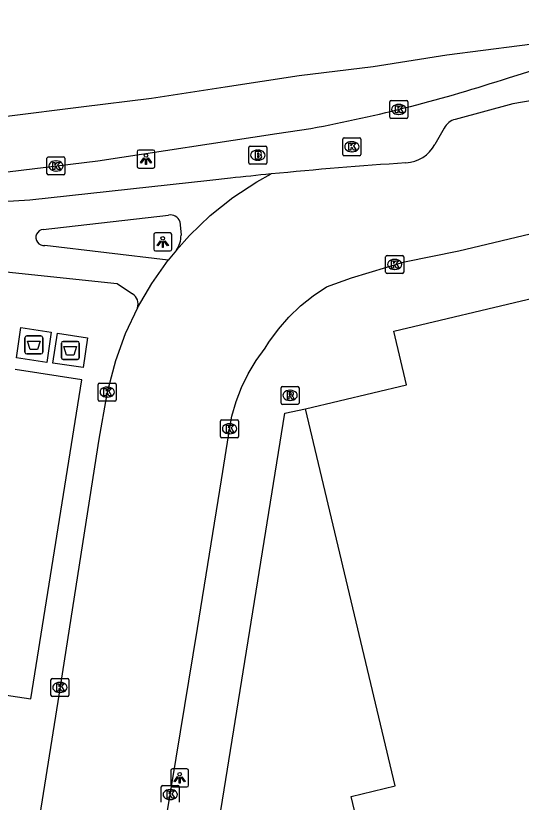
# Model space of a CAD drawing. Extents: x 158038 to 159242, y 380133 to 381214.
# Drawn here: x 158604.88 to 158632.96, y 381109.65 to 381153.34 of the extents above; entities that cross this region are included whole.
import ezdxf

# ---------------------------------------------------------------- set-up
doc = ezdxf.new("R2010")
doc.units = 0
for name, color, linetype in [('IMGEO_Afval_apart_plaats', 7, 'Continuous'), ('IMGEO_Brandkraan', 7, 'Continuous'), ('IMGEO_Fietspad_open', 7, 'Continuous'), ('IMGEO_Kolk', 7, 'Continuous'), ('IMGEO_Lichtpunt', 7, 'Continuous'), ('IMGEO_Pand', 7, 'Continuous'), ('IMGEO_Rijbaan_lokaal_open', 7, 'Continuous'), ('IMGEO_Rijbaan_regionaal_gesloten', 7, 'Continuous'), ('IMGEO_Rioolput', 7, 'Continuous'), ('IMGEO_Voetpad_gesloten', 7, 'Continuous'), ('IMGEO_Voetpad_open', 7, 'Continuous')]:
    doc.layers.add(name, color=color, linetype=linetype)

msp = doc.modelspace()

# ---------------------------------------------------------------- linework, layer by layer
at = {"layer": 'IMGEO_Afval_apart_plaats'}
for p, q in [((158605.384, 381134.653), (158605.384, 381135.453)), ((158605.384, 381135.453), (158605.384, 381134.653)), ((158605.484, 381135.553), (158606.274, 381135.553)), ((158606.274, 381135.553), (158605.484, 381135.553)), ((158606.374, 381135.453), (158606.374, 381134.653)), ((158606.374, 381134.653), (158606.374, 381135.453)), ((158607.411, 381134.346), (158607.411, 381135.146)), ((158607.411, 381135.146), (158607.411, 381134.346)), ((158607.511, 381135.246), (158608.301, 381135.246)), ((158608.301, 381135.246), (158607.511, 381135.246)), ((158608.401, 381135.146), (158608.401, 381134.346)), ((158608.401, 381134.346), (158608.401, 381135.146)), ((158606.274, 381134.553), (158605.484, 381134.553)), ((158605.484, 381134.553), (158606.274, 381134.553)), ((158608.301, 381134.246), (158607.511, 381134.246)), ((158607.511, 381134.246), (158608.301, 381134.246))]:
    msp.add_line(p, q, dxfattribs=at)
for points in [[(158605.527, 381135.267), (158606.231, 381135.267), (158606.082, 381134.797), (158605.676, 381134.797), (158605.527, 381135.267)], [(158607.554, 381134.96), (158608.258, 381134.96), (158608.109, 381134.49), (158607.703, 381134.49), (158607.554, 381134.96)]]:
    msp.add_lwpolyline(points, dxfattribs=at)
for centre, start, end in [((158605.484, 381135.453), 90, 180), ((158605.484, 381135.453), 90, 180), ((158606.274, 381135.453), 0, 90), ((158606.274, 381135.453), 360, 90), ((158607.511, 381135.146), 90, 180), ((158607.511, 381135.146), 90, 180), ((158608.301, 381135.146), 0, 90), ((158608.301, 381135.146), 360, 90), ((158605.484, 381134.653), 180, 270), ((158605.484, 381134.653), 180, 270), ((158606.274, 381134.653), 270, 0), ((158606.274, 381134.653), 270, 0), ((158607.511, 381134.346), 180, 270), ((158607.511, 381134.346), 180, 270), ((158608.301, 381134.346), 270, 0), ((158608.301, 381134.346), 270, 0)]:
    msp.add_arc(centre, 0.1, start, end, dxfattribs=at)
at = {"layer": 'IMGEO_Brandkraan'}
for p, q in [((158617.824, 381145.169), (158617.824, 381146.021)), ((158617.899, 381146.095), (158618.751, 381146.095)), ((158618.312, 381145.875), (158618.337, 381145.875)), ((158618.825, 381146.021), (158618.825, 381145.169)), ((158618.335, 381145.315), (158618.31, 381145.315)), ((158618.751, 381145.095), (158617.899, 381145.095))]:
    msp.add_line(p, q, dxfattribs=at)
for points in [[(158617.824, 381145.169), (158617.824, 381146.021)], [(158617.899, 381146.095), (158618.751, 381146.095)], [(158618.172, 381145.795), (158618.172, 381145.395), (158618.385, 381145.395)], [(158618.403, 381145.795), (158618.172, 381145.795)], [(158618.825, 381146.021), (158618.825, 381145.169)], [(158618.351, 381145.714), (158618.297, 381145.714), (158618.297, 381145.638)], [(158618.297, 381145.638), (158618.35, 381145.638)], [(158618.359, 381145.562), (158618.297, 381145.562), (158618.297, 381145.481)], [(158618.297, 381145.481), (158618.359, 381145.481)], [(158618.751, 381145.095), (158617.899, 381145.095)]]:
    msp.add_lwpolyline(points, dxfattribs=at)
for centre, radius, start, end in [((158617.901, 381146.019), 0.0765, 91.552, 178.448), ((158617.901, 381146.019), 0.0765, 91.552, 178.448), ((158618.407, 381145.65), 0.145, 59.4692, 91.5367), ((158618.432, 381145.697), 0.0922, 285.5137, 58.1501), ((158618.749, 381146.019), 0.0765, 1.552, 88.448), ((158618.749, 381146.019), 0.0765, 1.552, 88.448), ((158618.352, 381145.676), 0.0379, 267.8285, 90.9355), ((158618.36, 381145.521), 0.0404, 269.8759, 90.5077), ((158618.391, 381145.646), 0.251, 268.6676, 293.5347), ((158618.437, 381145.505), 0.105, 301.3115, 78.989), ((158617.901, 381145.171), 0.0765, 181.552, 268.448), ((158617.901, 381145.171), 0.0765, 181.552, 268.448), ((158618.749, 381145.171), 0.0765, 271.552, 358.448), ((158618.749, 381145.171), 0.0765, 271.552, 358.448)]:
    msp.add_arc(centre, radius, start, end, dxfattribs=at)
for centre, major_axis, ratio, start_param, end_param in [((158618.311, 381145.595), (-0.387, 0.002), 0.722429, 4.712389, 7.853982), ((158618.336, 381145.595), (-0.39, 0.002), 0.717154, 1.570796, 4.712389)]:
    msp.add_ellipse(centre, major_axis=major_axis, ratio=ratio, start_param=start_param, end_param=end_param, dxfattribs=at)
at = {"layer": 'IMGEO_Fietspad_open'}
for points in [[(158616.805, 381144.317), (158615.651, 381144.192), (158605.659, 381143.104), (158599.855, 381142.736), (158569.587, 381135.484)], [(158606.4, 381141.466), (158613.354, 381142.261)], [(158613.985, 381141.906), (158614.059, 381141.143)], [(158613.35, 381139.769), (158606.497, 381140.584)], [(158566.987, 381131.316), (158600.202, 381139.236), (158602.211, 381139.343), (158610.509, 381138.46), (158611.362, 381137.896)]]:
    msp.add_lwpolyline(points, dxfattribs=at)
for centre, radius, start, end in [((158639.757, 380934.291), 211.276, 95.62243, 96.23671), ((158613.478, 381141.742), 0.533, 17.8804, 103.3954), ((158606.437, 381141.024), 0.444, 94.798, 277.7541), ((158612.607, 381141.152), 1.452, 325.1825, 359.6326), ((158610.984, 381137.323), 0.686, 342.3562, 56.5699)]:
    msp.add_arc(centre, radius, start, end, dxfattribs=at)
at = {"layer": 'IMGEO_Kolk'}
for p, q in [((158625.648, 381147.712), (158625.648, 381148.564)), ((158625.723, 381148.638), (158626.575, 381148.638)), ((158626.136, 381148.418), (158626.161, 381148.418)), ((158626.649, 381148.564), (158626.649, 381147.712)), ((158626.575, 381147.638), (158625.723, 381147.638)), ((158626.159, 381147.858), (158626.134, 381147.858)), ((158623.048, 381145.639), (158623.048, 381146.491)), ((158623.123, 381146.565), (158623.975, 381146.565)), ((158623.536, 381146.345), (158623.561, 381146.345)), ((158624.049, 381146.491), (158624.049, 381145.639)), ((158623.559, 381145.785), (158623.534, 381145.785)), ((158606.61, 381144.569), (158606.61, 381145.421)), ((158606.685, 381145.495), (158607.537, 381145.495)), ((158607.611, 381145.421), (158607.611, 381144.569)), ((158623.975, 381145.565), (158623.123, 381145.565)), ((158607.098, 381145.275), (158607.123, 381145.275)), ((158607.537, 381144.495), (158606.685, 381144.495)), ((158607.121, 381144.715), (158607.096, 381144.715)), ((158625.423, 381139.098), (158625.423, 381139.95)), ((158625.498, 381140.024), (158626.35, 381140.024)), ((158625.911, 381139.804), (158625.936, 381139.804)), ((158626.424, 381139.95), (158626.424, 381139.098)), ((158625.934, 381139.244), (158625.909, 381139.244)), ((158626.35, 381139.024), (158625.498, 381139.024)), ((158609.456, 381132.008), (158609.456, 381132.86)), ((158609.531, 381132.934), (158610.383, 381132.934)), ((158609.944, 381132.714), (158609.969, 381132.714)), ((158610.457, 381132.86), (158610.457, 381132.008)), ((158610.383, 381131.934), (158609.531, 381131.934)), ((158609.967, 381132.154), (158609.942, 381132.154)), ((158616.328, 381130.896), (158617.18, 381130.896)), ((158616.253, 381129.97), (158616.253, 381130.822)), ((158616.741, 381130.676), (158616.766, 381130.676)), ((158617.254, 381130.822), (158617.254, 381129.97)), ((158616.764, 381130.116), (158616.739, 381130.116)), ((158617.18, 381129.896), (158616.328, 381129.896)), ((158606.906, 381116.527), (158607.758, 381116.527)), ((158606.831, 381115.601), (158606.831, 381116.453)), ((158607.319, 381116.307), (158607.344, 381116.307)), ((158607.832, 381116.453), (158607.832, 381115.601)), ((158607.342, 381115.747), (158607.317, 381115.747)), ((158607.758, 381115.527), (158606.906, 381115.527)), ((158612.96, 381109.648), (158612.96, 381110.5)), ((158613.035, 381110.574), (158613.887, 381110.574)), ((158613.961, 381110.5), (158613.961, 381109.648)), ((158613.448, 381110.354), (158613.473, 381110.354)), ((158613.471, 381109.794), (158613.446, 381109.794))]:
    msp.add_line(p, q, dxfattribs=at)
for points in [[(158625.648, 381147.712), (158625.648, 381148.564)], [(158625.723, 381148.638), (158626.575, 381148.638)], [(158626.649, 381148.564), (158626.649, 381147.712)], [(158625.969, 381148.338), (158626.092, 381148.338), (158626.092, 381148.187), (158626.222, 381148.338), (158626.386, 381148.338), (158626.24, 381148.187), (158626.393, 381147.938), (158626.241, 381147.938), (158626.156, 381148.102), (158626.092, 381148.035), (158626.092, 381147.938), (158625.969, 381147.938), (158625.969, 381148.338)], [(158626.575, 381147.638), (158625.723, 381147.638)], [(158623.048, 381145.639), (158623.048, 381146.491)], [(158623.123, 381146.565), (158623.975, 381146.565)], [(158623.369, 381146.265), (158623.492, 381146.265), (158623.492, 381146.114), (158623.622, 381146.265), (158623.786, 381146.265), (158623.64, 381146.114), (158623.793, 381145.865), (158623.641, 381145.865), (158623.556, 381146.029), (158623.492, 381145.962), (158623.492, 381145.865), (158623.369, 381145.865), (158623.369, 381146.265)], [(158624.049, 381146.491), (158624.049, 381145.639)], [(158606.61, 381144.569), (158606.61, 381145.421)], [(158606.685, 381145.495), (158607.537, 381145.495)], [(158607.611, 381145.421), (158607.611, 381144.569)], [(158623.975, 381145.565), (158623.123, 381145.565)], [(158606.931, 381145.195), (158607.054, 381145.195), (158607.054, 381145.044), (158607.184, 381145.195), (158607.348, 381145.195), (158607.202, 381145.044), (158607.355, 381144.795), (158607.203, 381144.795), (158607.118, 381144.959), (158607.054, 381144.892), (158607.054, 381144.795), (158606.931, 381144.795), (158606.931, 381145.195)], [(158607.537, 381144.495), (158606.685, 381144.495)], [(158625.423, 381139.098), (158625.423, 381139.95)], [(158625.498, 381140.024), (158626.35, 381140.024)], [(158625.744, 381139.724), (158625.867, 381139.724), (158625.867, 381139.573), (158625.997, 381139.724), (158626.161, 381139.724), (158626.015, 381139.573), (158626.168, 381139.324), (158626.016, 381139.324), (158625.931, 381139.488), (158625.867, 381139.421), (158625.867, 381139.324), (158625.744, 381139.324), (158625.744, 381139.724)], [(158626.424, 381139.95), (158626.424, 381139.098)], [(158626.35, 381139.024), (158625.498, 381139.024)], [(158609.456, 381132.008), (158609.456, 381132.86)], [(158609.531, 381132.934), (158610.383, 381132.934)], [(158610.457, 381132.86), (158610.457, 381132.008)], [(158609.777, 381132.634), (158609.9, 381132.634), (158609.9, 381132.483), (158610.03, 381132.634), (158610.194, 381132.634), (158610.048, 381132.483), (158610.201, 381132.234), (158610.049, 381132.234), (158609.964, 381132.398), (158609.9, 381132.331), (158609.9, 381132.234), (158609.777, 381132.234), (158609.777, 381132.634)], [(158610.383, 381131.934), (158609.531, 381131.934)], [(158616.328, 381130.896), (158617.18, 381130.896)], [(158616.253, 381129.97), (158616.253, 381130.822)], [(158616.574, 381130.596), (158616.697, 381130.596), (158616.697, 381130.445), (158616.827, 381130.596), (158616.991, 381130.596), (158616.845, 381130.445), (158616.998, 381130.196), (158616.846, 381130.196), (158616.761, 381130.36), (158616.697, 381130.293), (158616.697, 381130.196), (158616.574, 381130.196), (158616.574, 381130.596)], [(158617.254, 381130.822), (158617.254, 381129.97)], [(158617.18, 381129.896), (158616.328, 381129.896)], [(158606.906, 381116.527), (158607.758, 381116.527)], [(158606.831, 381115.601), (158606.831, 381116.453)], [(158607.152, 381116.227), (158607.275, 381116.227), (158607.275, 381116.076), (158607.405, 381116.227), (158607.569, 381116.227), (158607.423, 381116.076), (158607.576, 381115.827), (158607.424, 381115.827), (158607.339, 381115.991), (158607.275, 381115.924), (158607.275, 381115.827), (158607.152, 381115.827), (158607.152, 381116.227)], [(158607.832, 381116.453), (158607.832, 381115.601)], [(158607.758, 381115.527), (158606.906, 381115.527)], [(158612.96, 381109.648), (158612.96, 381110.5)], [(158613.035, 381110.574), (158613.887, 381110.574)], [(158613.961, 381110.5), (158613.961, 381109.648)], [(158613.281, 381110.274), (158613.404, 381110.274), (158613.404, 381110.123), (158613.534, 381110.274), (158613.698, 381110.274), (158613.552, 381110.123), (158613.705, 381109.874), (158613.553, 381109.874), (158613.468, 381110.038), (158613.404, 381109.971), (158613.404, 381109.874), (158613.281, 381109.874), (158613.281, 381110.274)]]:
    msp.add_lwpolyline(points, dxfattribs=at)
for centre, start, end in [((158625.725, 381148.562), 91.552, 178.448), ((158625.725, 381148.562), 91.552, 178.448), ((158626.573, 381148.562), 1.552, 88.448), ((158626.573, 381148.562), 1.552, 88.448), ((158625.725, 381147.714), 181.552, 268.448), ((158625.725, 381147.714), 181.552, 268.448), ((158626.573, 381147.714), 271.552, 358.448), ((158626.573, 381147.714), 271.552, 358.448), ((158623.125, 381146.489), 91.552, 178.448), ((158623.125, 381146.489), 91.552, 178.448), ((158623.973, 381146.489), 1.552, 88.448), ((158623.973, 381146.489), 1.552, 88.448), ((158606.687, 381145.419), 91.552, 178.448), ((158606.687, 381145.419), 91.552, 178.448), ((158607.535, 381145.419), 1.552, 88.448), ((158607.535, 381145.419), 1.552, 88.448), ((158623.125, 381145.641), 181.552, 268.448), ((158623.125, 381145.641), 181.552, 268.448), ((158623.973, 381145.641), 271.552, 358.448), ((158623.973, 381145.641), 271.552, 358.448), ((158606.687, 381144.571), 181.552, 268.448), ((158606.687, 381144.571), 181.552, 268.448), ((158607.535, 381144.571), 271.552, 358.448), ((158607.535, 381144.571), 271.552, 358.448), ((158625.5, 381139.948), 91.552, 178.448), ((158625.5, 381139.948), 91.552, 178.448), ((158626.348, 381139.948), 1.552, 88.448), ((158626.348, 381139.948), 1.552, 88.448), ((158625.5, 381139.1), 181.552, 268.448), ((158625.5, 381139.1), 181.552, 268.448), ((158626.348, 381139.1), 271.552, 358.448), ((158626.348, 381139.1), 271.552, 358.448), ((158609.533, 381132.858), 91.552, 178.448), ((158609.533, 381132.858), 91.552, 178.448), ((158610.381, 381132.858), 1.552, 88.448), ((158610.381, 381132.858), 1.552, 88.448), ((158609.533, 381132.01), 181.552, 268.448), ((158609.533, 381132.01), 181.552, 268.448), ((158610.381, 381132.01), 271.552, 358.448), ((158610.381, 381132.01), 271.552, 358.448), ((158616.33, 381130.82), 91.552, 178.448), ((158616.33, 381130.82), 91.552, 178.448), ((158617.178, 381130.82), 1.552, 88.448), ((158617.178, 381130.82), 1.552, 88.448), ((158616.33, 381129.972), 181.552, 268.448), ((158616.33, 381129.972), 181.552, 268.448), ((158617.178, 381129.972), 271.552, 358.448), ((158617.178, 381129.972), 271.552, 358.448), ((158606.908, 381116.451), 91.552, 178.448), ((158606.908, 381116.451), 91.552, 178.448), ((158607.756, 381116.451), 1.552, 88.448), ((158607.756, 381116.451), 1.552, 88.448), ((158606.908, 381115.603), 181.552, 268.448), ((158606.908, 381115.603), 181.552, 268.448), ((158607.756, 381115.603), 271.552, 358.448), ((158607.756, 381115.603), 271.552, 358.448), ((158613.037, 381110.498), 91.552, 178.448), ((158613.037, 381110.498), 91.552, 178.448), ((158613.885, 381110.498), 1.552, 88.448), ((158613.885, 381110.498), 1.552, 88.448)]:
    msp.add_arc(centre, 0.0765, start, end, dxfattribs=at)
for centre, major_axis, ratio, start_param, end_param in [((158626.135, 381148.138), (-0.387, 0.002), 0.722429, 4.712389, 7.853982), ((158626.16, 381148.138), (-0.39, 0.002), 0.717154, 1.570796, 4.712389), ((158623.535, 381146.065), (-0.387, 0.002), 0.722429, 4.712389, 7.853982), ((158623.56, 381146.065), (-0.39, 0.002), 0.717154, 1.570796, 4.712389), ((158607.097, 381144.995), (-0.387, 0.002), 0.722429, 4.712389, 7.853982), ((158607.122, 381144.995), (-0.39, 0.002), 0.717154, 1.570796, 4.712389), ((158625.91, 381139.524), (-0.387, 0.002), 0.722429, 4.712389, 7.853982), ((158625.935, 381139.524), (-0.39, 0.002), 0.717154, 1.570796, 4.712389), ((158609.943, 381132.434), (-0.387, 0.002), 0.722429, 4.712389, 7.853982), ((158609.968, 381132.434), (-0.39, 0.002), 0.717154, 1.570796, 4.712389), ((158616.74, 381130.396), (-0.387, 0.002), 0.722429, 4.712389, 7.853982), ((158616.765, 381130.396), (-0.39, 0.002), 0.717154, 1.570796, 4.712389), ((158607.318, 381116.027), (-0.387, 0.002), 0.722429, 4.712389, 7.853982), ((158607.343, 381116.027), (-0.39, 0.002), 0.717154, 1.570796, 4.712389), ((158613.447, 381110.074), (-0.387, 0.002), 0.722429, 4.712389, 7.853982), ((158613.472, 381110.074), (-0.39, 0.002), 0.717154, 1.570796, 4.712389)]:
    msp.add_ellipse(centre, major_axis=major_axis, ratio=ratio, start_param=start_param, end_param=end_param, dxfattribs=at)
at = {"layer": 'IMGEO_Lichtpunt'}
for p, q in [((158611.612, 381145.781), (158611.612, 381144.974)), ((158611.612, 381145.781), (158611.612, 381144.974)), ((158612.514, 381145.876), (158611.706, 381145.876)), ((158612.514, 381145.876), (158611.706, 381145.876)), ((158612.608, 381144.974), (158612.608, 381145.781)), ((158612.608, 381144.974), (158612.608, 381145.781)), ((158611.706, 381144.88), (158612.514, 381144.88)), ((158611.706, 381144.88), (158612.514, 381144.88)), ((158612.542, 381141.18), (158612.542, 381140.373)), ((158612.542, 381141.18), (158612.542, 381140.373)), ((158613.444, 381141.275), (158612.636, 381141.275)), ((158613.444, 381141.275), (158612.636, 381141.275)), ((158613.538, 381140.373), (158613.538, 381141.18)), ((158613.538, 381140.373), (158613.538, 381141.18)), ((158612.636, 381140.279), (158613.444, 381140.279)), ((158612.636, 381140.279), (158613.444, 381140.279)), ((158613.483, 381111.407), (158613.483, 381110.6)), ((158613.483, 381111.407), (158613.483, 381110.6)), ((158614.385, 381111.502), (158613.577, 381111.502)), ((158614.385, 381111.502), (158613.577, 381111.502)), ((158614.479, 381110.6), (158614.479, 381111.407)), ((158614.479, 381110.6), (158614.479, 381111.407)), ((158613.577, 381110.506), (158614.385, 381110.506)), ((158613.577, 381110.506), (158614.385, 381110.506))]:
    msp.add_line(p, q, dxfattribs=at)
for points in [[(158611.986, 381145.445), (158612.025, 381145.417), (158611.837, 381145.155), (158611.799, 381145.182), (158611.986, 381145.445)], [(158612.088, 381145.397), (158612.135, 381145.397), (158612.135, 381145.075), (158612.088, 381145.075), (158612.088, 381145.397)], [(158612.198, 381145.417), (158612.236, 381145.444), (158612.423, 381145.182), (158612.384, 381145.154), (158612.198, 381145.417)], [(158612.916, 381140.844), (158612.955, 381140.816), (158612.767, 381140.554), (158612.729, 381140.581), (158612.916, 381140.844)], [(158613.018, 381140.796), (158613.065, 381140.796), (158613.065, 381140.474), (158613.018, 381140.474), (158613.018, 381140.796)], [(158613.128, 381140.816), (158613.166, 381140.843), (158613.353, 381140.581), (158613.314, 381140.553), (158613.128, 381140.816)], [(158613.857, 381111.071), (158613.896, 381111.043), (158613.708, 381110.781), (158613.67, 381110.808), (158613.857, 381111.071)], [(158613.959, 381111.023), (158614.006, 381111.023), (158614.006, 381110.701), (158613.959, 381110.701), (158613.959, 381111.023)], [(158614.069, 381111.043), (158614.107, 381111.07), (158614.294, 381110.808), (158614.255, 381110.78), (158614.069, 381111.043)]]:
    msp.add_lwpolyline(points, dxfattribs=at)
for centre in [(158612.111, 381145.579), (158613.041, 381140.978), (158613.982, 381111.205)]:
    msp.add_circle(centre, 0.0994, dxfattribs=at)
for centre, start, end in [((158611.706, 381145.781), 90, 180), ((158611.706, 381145.781), 90, 180), ((158612.514, 381145.781), 0, 90), ((158612.514, 381145.781), 0, 90), ((158611.706, 381144.974), 180, 270), ((158611.706, 381144.974), 180, 270), ((158612.514, 381144.974), 270, 0), ((158612.514, 381144.974), 270, 360), ((158612.636, 381141.18), 90, 180), ((158612.636, 381141.18), 90, 180), ((158613.444, 381141.18), 0, 90), ((158613.444, 381141.18), 0, 90), ((158612.636, 381140.373), 180, 270), ((158612.636, 381140.373), 180, 270), ((158613.444, 381140.373), 270, 0), ((158613.444, 381140.373), 270, 360), ((158613.577, 381111.407), 90, 180), ((158613.577, 381111.407), 90, 180), ((158614.385, 381111.407), 0, 90), ((158614.385, 381111.407), 0, 90), ((158613.577, 381110.6), 180, 270), ((158613.577, 381110.6), 180, 270), ((158614.385, 381110.6), 270, 0), ((158614.385, 381110.6), 270, 360)]:
    msp.add_arc(centre, 0.0946, start, end, dxfattribs=at)
at = {"layer": 'IMGEO_Pand'}
for points in [[(158620.964, 381131.495), (158626.588, 381132.836), (158625.876, 381135.822), (158633.67, 381137.679)], [(158614.589, 381091.147), (158623.84, 381093.332), (158624.024, 381092.561), (158627.456, 381093.379), (158623.501, 381109.971), (158625.955, 381110.556), (158620.964, 381131.495)]]:
    msp.add_lwpolyline(points, dxfattribs=at)
at = {"layer": 'IMGEO_Rijbaan_lokaal_open'}
for points in [[(158646.065, 381150.64), (158642.407, 381150.154), (158632.487, 381148.438), (158629.287, 381147.584)], [(158628.671, 381147.104), (158628.163, 381146.191)], [(158613.799, 381140.323), (158614.529, 381141.137), (158615.683, 381142.241), (158616.93, 381143.239), (158618.261, 381144.121), (158619.058, 381144.551)], [(158611.001, 381094.812), (158612.367, 381103.433), (158614.975, 381119.293), (158616.312, 381127.564), (158616.762, 381130.461), (158616.886, 381131.088), (158617.115, 381131.904), (158617.415, 381132.696), (158617.785, 381133.457), (158618.222, 381134.183), (158618.722, 381134.867), (158618.936, 381135.206), (158619.463, 381135.929), (158620.052, 381136.603), (158620.699, 381137.221), (158621.398, 381137.779), (158622.145, 381138.272), (158623.534, 381138.789), (158626.478, 381139.669), (158629.489, 381140.282), (158634.228, 381141.419), (158635.993, 381141.836), (158643.379, 381143.155), (158647.605, 381143.727)], [(158613.799, 381140.323), (158613.35, 381139.769)], [(158611.638, 381137.115), (158612.429, 381138.471), (158613.35, 381139.769)], [(158611.638, 381137.115), (158610.96, 381135.674), (158610.413, 381134.179), (158610.002, 381132.64), (158609.916, 381132.226), (158609.497, 381129.811), (158607.211, 381115.249), (158606.064, 381108.035)]]:
    msp.add_lwpolyline(points, dxfattribs=at)
for centre, radius, start, end in [((158629.542, 381146.622), 0.995, 104.8219, 151.031), ((158626.412, 381147.165), 2.004, 273.8338, 330.9066), ((158641.358, 380918.925), 226.725, 93.74587, 95.64462)]:
    msp.add_arc(centre, radius, start, end, dxfattribs=at)
at = {"layer": 'IMGEO_Rijbaan_regionaal_gesloten'}
for points in [[(158565.089, 381142.184), (158580.025, 381144.281), (158584.045, 381144.912), (158588.083, 381145.408), (158592.105, 381146.025), (158596.145, 381146.511), (158600.263, 381147.137), (158604.381, 381147.763), (158608.514, 381148.277), (158612.413, 381148.761), (158616.514, 381149.387), (158620.614, 381150.012), (158624.729, 381150.529), (158628.827, 381151.172), (158634.872, 381151.953), (158638.96, 381152.551), (158645.463, 381153.341)], [(158632.24, 381149.895), (158636.433, 381151.194), (158645.463, 381153.341)], [(158569.005, 381139.818), (158586.564, 381142.257), (158599.383, 381144.051), (158609.427, 381145.279), (158619.38, 381146.794), (158621.269, 381147.082)]]:
    msp.add_lwpolyline(points, dxfattribs=at)
msp.add_arc((158605.875, 381229.922), 84.259, 280.52731, 288.23472, dxfattribs=at)
at = {"layer": 'IMGEO_Rioolput'}
for p, q in [((158619.611, 381131.826), (158619.611, 381132.678)), ((158619.686, 381132.752), (158620.538, 381132.752)), ((158620.612, 381132.678), (158620.612, 381131.826)), ((158620.099, 381132.532), (158620.124, 381132.532)), ((158620.122, 381131.972), (158620.097, 381131.972)), ((158620.538, 381131.752), (158619.686, 381131.752))]:
    msp.add_line(p, q, dxfattribs=at)
for points in [[(158619.611, 381131.826), (158619.611, 381132.678)], [(158619.686, 381132.752), (158620.538, 381132.752)], [(158620.612, 381132.678), (158620.612, 381131.826)], [(158620.2, 381132.45), (158619.948, 381132.452), (158619.948, 381132.052)], [(158619.948, 381132.052), (158620.072, 381132.052), (158620.072, 381132.214), (158620.083, 381132.214)], [(158620.126, 381132.371), (158620.072, 381132.371), (158620.072, 381132.29)], [(158620.072, 381132.29), (158620.124, 381132.29)], [(158620.13, 381132.185), (158620.201, 381132.052), (158620.341, 381132.052), (158620.276, 381132.178)], [(158620.538, 381131.752), (158619.686, 381131.752)]]:
    msp.add_lwpolyline(points, dxfattribs=at)
for centre, radius, start, end in [((158619.688, 381132.676), 0.0765, 91.552, 178.448), ((158619.688, 381132.676), 0.0765, 91.552, 178.448), ((158620.536, 381132.676), 0.0765, 1.552, 88.448), ((158620.536, 381132.676), 0.0765, 1.552, 88.448), ((158620.082, 381132.161), 0.0533, 26.0293, 88.6989), ((158620.108, 381132.479), 0.19, 274.7715, 282.9687), ((158620.132, 381132.275), 0.0964, 77.0061, 93.1865), ((158620.146, 381132.332), 0.0378, 276.6634, 79.6772), ((158620.199, 381132.34), 0.109, 350.3612, 89.416), ((158620.197, 381132.34), 0.112, 277.5842, 350.9817), ((158620.181, 381132.125), 0.108, 29.5134, 73.7905), ((158619.688, 381131.828), 0.0765, 181.552, 268.448), ((158619.688, 381131.828), 0.0765, 181.552, 268.448), ((158620.536, 381131.828), 0.0765, 271.552, 358.448), ((158620.536, 381131.828), 0.0765, 271.552, 358.448)]:
    msp.add_arc(centre, radius, start, end, dxfattribs=at)
for centre, major_axis, ratio, start_param, end_param in [((158620.098, 381132.252), (-0.387, 0.002), 0.722429, 4.712389, 7.853982), ((158620.123, 381132.252), (-0.39, 0.002), 0.717154, 1.570796, 4.712389)]:
    msp.add_ellipse(centre, major_axis=major_axis, ratio=ratio, start_param=start_param, end_param=end_param, dxfattribs=at)
at = {"layer": 'IMGEO_Voetpad_gesloten'}
for points in [[(158605.163, 381136.021), (158606.849, 381135.767), (158606.596, 381134.085), (158604.91, 381134.339), (158605.163, 381136.021)], [(158607.186, 381135.698), (158608.87, 381135.45), (158608.626, 381133.794), (158606.942, 381134.042), (158607.186, 381135.698)]]:
    msp.add_lwpolyline(points, dxfattribs=at)
at = {"layer": 'IMGEO_Voetpad_open'}
for points in [[(158601.134, 381116.072), (158605.718, 381115.388), (158608.549, 381133.112), (158604.84, 381133.686)], [(158613.874, 381094.357), (158619.827, 381131.27), (158620.964, 381131.495)]]:
    msp.add_lwpolyline(points, dxfattribs=at)

doc.saveas('drawing.dxf')
